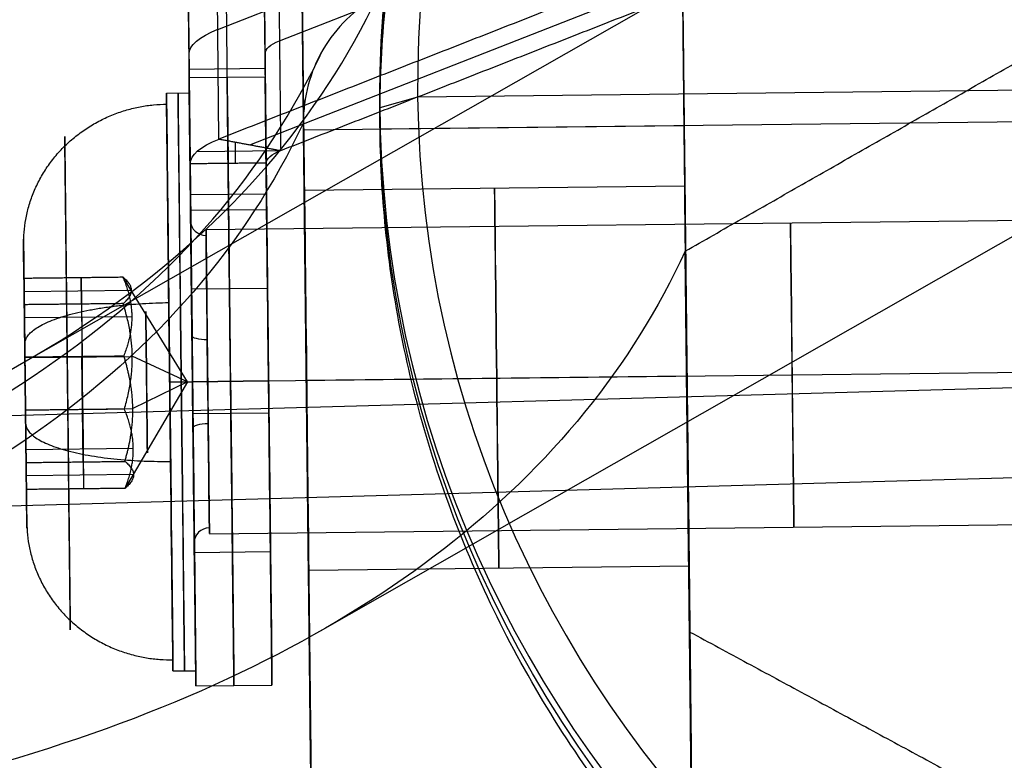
# Model space of a CAD drawing. Header units: millimetres. Extents: x -445 to 449, y -417 to 415.
# Tile 607 of 1056: x -21 to -8, y -275 to -265. Entities that reach past the tile are written whole.
import ezdxf

# ---------------------------------------------------------------- set-up
doc = ezdxf.new("R2010")
doc.units = ezdxf.units.MM
doc.header["$MEASUREMENT"] = 0
doc.layers.add('Default', color=7, linetype='Continuous', true_color=0x000000)

msp = doc.modelspace()

# ---------------------------------------------------------------- linework, layer by layer
at = {"layer": 'Default', "color": 9, "true_color": 0xbfbfbf}
for p, q in [((-17.048, -266.417, -774.117), (-17.136, -258.174, -745.273)), ((-17.048, -266.438, -774.112), (-17.135, -258.195, -745.267)), ((-1.114, -258.405, -804.288), (-20.752, -269.598, -801.149)), ((-18.174, -265.202, -738.224), (-4.221, -259.734, -719.646)), ((-17.363, -265.354, -738.788), (-3.41, -259.886, -720.21)), ((-17.752, -266.72, -738.094), (-3.799, -261.253, -719.516)), ((-17.092, -262.317, -759.689), (-16.903, -278.97, -754.93)), ((-0.085, -263.574, -804.057), (-16.829, -273.117, -801.38)), ((-18.158, -266.644, -737.812), (-18.191, -263.76, -738.636)), ((-12.073, -263.962, -759.339), (-11.922, -277.284, -755.531)), ((-18.535, -266.969, -738.935), (-18.568, -264.085, -739.759)), ((-18.033, -267.369, -751.272), (-18.068, -264.081, -739.765)), ((-17.535, -266.959, -738.938), (-17.568, -264.074, -739.762)), ((-17.551, -265.719, -745.518), (-18.551, -265.731, -745.518)), ((-18.551, -265.836, -754.425), (-17.551, -265.825, -754.425)), ((-18.849, -266.04, -754.425), (-18.549, -266.036, -754.425)), ((-2.046, -265.941, -741.447), (-15.546, -266.093, -741.445)), ((-16.045, -266.068, -741.973), (-16.042, -266.343, -742.935)), ((-15.546, -266.093, -741.445), (-16.044, -266.236, -741.926)), ((-18.547, -266.182, -755.469), (-18.53, -267.721, -755.029)), ((-18.504, -269.988, -752.18), (-18.543, -266.262, -739.143)), ((-17.504, -269.976, -752.18), (-17.543, -266.251, -739.143)), ((-16.041, -266.51, -742.887), (-7.542, -266.415, -742.889)), ((-17.041, -266.522, -742.887), (-12.041, -266.465, -742.888)), ((-17.013, -269.132, -752.021), (-17.041, -266.522, -742.887)), ((-12.014, -269.076, -752.022), (-12.041, -266.465, -742.888)), ((-17.94, -266.964, -738.94), (-17.943, -266.684, -737.961)), ((-18.449, -266.809, -738.377), (-17.348, -266.797, -738.377)), ((-18.538, -266.92, -749.68), (-18.505, -269.804, -748.856)), ((-17.538, -266.909, -749.68), (-17.505, -269.793, -748.856)), ((-18.001, -270.254, -750.447), (-18.035, -266.965, -738.94)), ((-12.035, -267.263, -754.426), (-17.034, -267.319, -754.425)), ((-18.533, -267.375, -751.271), (-17.533, -267.364, -751.272)), ((-17.531, -267.575, -754.425), (-18.531, -267.586, -754.425)), ((-18.329, -267.834, -754.425), (-2.959, -267.661, -754.428)), ((-20.722, -268.485, -754.833), (-20.727, -268.038, -754.96)), ((-19.97, -268.464, -754.821), (-19.959, -269.502, -755.825)), ((-19.964, -268.815, -753.421), (-19.969, -268.464, -754.821)), ((-18.573, -269.837, -754.425), (-19.422, -268.458, -754.821)), ((-18.518, -268.615, -744.694), (-17.518, -268.604, -744.694)), ((-20.72, -268.648, -754.12), (-19.308, -268.632, -754.121)), ((-19.967, -268.815, -753.421), (-19.952, -270.203, -753.024)), ((-18.517, -268.792, -750.771), (-18.512, -269.231, -752.309)), ((-20.716, -268.992, -755.323), (-19.304, -268.976, -755.323)), ((-20.712, -269.263, -752.621), (-20.71, -269.442, -753.244)), ((-20.71, -269.518, -753.222), (-19.298, -269.502, -753.222)), ((-19.944, -270.89, -755.428), (-19.96, -269.502, -755.825)), ((-18.573, -269.837, -754.425), (-19.298, -269.501, -753.223)), ((-18.306, -269.834, -756.425), (-2.937, -269.66, -756.428)), ((-18.306, -269.834, -752.425), (-2.936, -269.66, -752.428)), ((-81.837, -271.993, -933.05), (-0.443, -269.706, -949.612)), ((-12.007, -269.763, -756.926), (-17.007, -269.819, -756.925)), ((-12.006, -269.763, -751.926), (-17.006, -269.819, -751.925)), ((-18.573, -269.837, -754.425), (-19.39, -271.234, -754.028)), ((-18.573, -269.837, -754.425), (-19.291, -270.188, -755.626)), ((-18.807, -269.839, -758.225), (-18.507, -269.836, -758.225)), ((-18.805, -269.839, -750.625), (-18.505, -269.836, -750.625)), ((-17.507, -269.825, -756.675), (-18.507, -269.836, -756.675)), ((-18.507, -269.836, -758.425), (-17.507, -269.825, -758.425)), ((-17.506, -269.825, -752.175), (-18.506, -269.836, -752.175)), ((-20.703, -270.128, -755.648), (-20.701, -270.307, -756.271)), ((-20.702, -270.205, -755.626), (-19.291, -270.189, -755.626)), ((-19.95, -270.203, -753.024), (-19.939, -271.24, -754.028)), ((-17.501, -270.248, -750.447), (-18.501, -270.259, -750.447)), ((-18.5, -270.44, -756.54), (-18.495, -270.88, -758.078)), ((-16.954, -274.765, -771.732), (-16.999, -270.506, -756.829)), ((-11.953, -274.78, -771.983), (-11.999, -270.45, -756.83)), ((-19.284, -270.714, -753.527), (-20.696, -270.73, -753.526)), ((-78.654, -273.089, -928.673), (-0.029, -270.88, -944.671)), ((-19.937, -271.24, -754.028), (-19.941, -270.89, -755.428)), ((-19.281, -271.057, -754.728), (-20.692, -271.073, -754.727)), ((-18.486, -271.648, -757.991), (-18.492, -271.151, -756.25)), ((-17.486, -271.637, -757.991), (-17.492, -271.14, -756.251)), ((-20.685, -271.691, -753.916), (-20.69, -271.244, -754.044)), ((-18.284, -271.834, -754.425), (-2.914, -271.66, -754.428)), ((-18.482, -271.951, -753.82), (-18.465, -273.489, -753.38)), ((-17.481, -272.074, -754.425), (-18.481, -272.086, -754.425)), ((-11.978, -272.262, -754.426), (-16.978, -272.319, -754.425)), ((-18.763, -273.639, -754.425), (-18.463, -273.636, -754.425)), ((-18.461, -273.836, -754.425), (-17.461, -273.824, -754.425))]:
    msp.add_line(p, q, dxfattribs=at)
at = {"layer": 'Default', "color": 9, "true_color": 0xbfbfbf, "extrusion": (-0.002912, 0.27477, 0.961506)}
msp.add_circle((2.865, 51.928, -786.972), 16, dxfattribs=at)
at = {"layer": 'Default', "color": 9, "true_color": 0xbfbfbf, "extrusion": (0.999937, 0.011266, -0.000190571)}
for centre, radius in [((-269.61, -754.429, -21.549), 3.8), ((-269.61, -754.429, -17.401), 2.5), ((-269.61, -754.429, -20.901), 2.25), ((-269.61, -754.429, -21.401), 2.2), ((-269.61, -754.429, -13.516), 2), ((-269.61, -754.429, -22.005), 0.93)]:
    msp.add_circle(centre, radius, dxfattribs=at)
at = {"layer": 'Default', "color": 9, "true_color": 0xbfbfbf, "extrusion": (-0.013809, 0.961407, -0.274783)}
for centre, radius, start, end in [((81.166, -806.577, -51.817), 79, 25.37384, 164.87821), ((81.166, -806.577, -52.16), 79, 24.85788, 164.87821), ((81.166, -806.577, -52.917), 80.1, 23.974, 164.82722), ((81.166, -806.577, -52.917), 79, 24.18673, 164.87821)]:
    msp.add_arc(centre, radius, start, end, dxfattribs=at)
at = {"layer": 'Default', "color": 9, "true_color": 0xbfbfbf, "extrusion": (-0.002912, 0.27477, 0.961506)}
for centre, radius, start, end in [((2.865, 51.928, -786.472), 16, 270.0397, 89.4161), ((2.865, 51.928, -785.972), 15.5, 270.0397, 90.0397), ((21.167, 49.741, -799.472), 0.2, 0.0397, 90.0397), ((21.164, 54.141, -799.472), 0.2, 270.0397, 0.0397)]:
    msp.add_arc(centre, radius, start, end, dxfattribs=at)
at = {"layer": 'Default', "color": 9, "true_color": 0xbfbfbf, "extrusion": (-0.010885, 0.961444, -0.274785)}
for centre, radius, start, end in [((19.556, -783.793, -51.926), 2, 0.0114, 35.9535), ((19.556, -783.793, -51.926), 1, 0.0114, 35.9535), ((19.556, -783.793, -53.426), 2, 0.0114, 35.9535), ((19.556, -783.793, -53.426), 1, 0.0114, 35.9535), ((21.359, -797.268, -51.926), 0.2, 270.0114, 0.0114), ((21.36, -801.668, -51.926), 0.2, 0.0114, 90.0114)]:
    msp.add_arc(centre, radius, start, end, dxfattribs=at)
at = {"layer": 'Default', "color": 9, "true_color": 0xbfbfbf, "extrusion": (0.999937, 0.011266, -0.000190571)}
for centre, radius, start, end in [((-269.61, -754.429, -20.401), 4, 96.0751, 52.0265), ((-269.61, -754.429, -21.401), 4, 96.0751, 52.0265), ((-269.61, -754.429, -20.901), 4, 96.0751, 52.0265), ((-269.61, -754.429, -21.401), 3.8, 254.0508, 74.0508), ((-269.61, -754.429, -21.701), 3.8, 344.0508, 180), ((-269.61, -754.429, -21.701), 3.8, 254.0508, 344.0508), ((-269.61, -754.429, -19.901), 2.5, 0, 164.0508), ((-269.61, -754.429, -19.901), 2.5, 344.0508, 0), ((-269.61, -754.429, -14.901), 2.5, 344.0508, 0), ((-269.61, -754.429, -14.901), 2.5, 0, 164.0508), ((-269.61, -754.429, -21.401), 2.2, 254.0508, 74.0508), ((-269.61, -754.429, -19.901), 2.5, 164.0508, 344.0508), ((-269.61, -754.429, -14.901), 2.5, 164.0508, 344.0508), ((-269.61, -754.429, -21.401), 2.25, 254.0508, 0), ((-269.61, -754.429, -21.401), 2.25, 0, 74.0508), ((-269.61, -754.429, -20.401), 2.25, 254.0508, 0), ((-269.61, -754.429, -20.401), 2.25, 360, 74.0508), ((-269.61, -754.429, -21.201), 2, 254.0508, 164.0508), ((-269.61, -754.429, -21.401), 3.8, 74.0508, 180), ((-269.61, -754.429, -21.401), 2.25, 74.0508, 254.0508), ((-269.61, -754.429, -21.401), 2.2, 74.0508, 164.0508), ((-269.61, -754.429, -20.401), 2.25, 74.0508, 254.0508), ((-269.61, -754.429, -21.401), 2.2, 164.0508, 254.0508), ((-269.61, -754.429, -21.201), 2, 180, 254.0508), ((-269.61, -754.429, -21.701), 3.8, 180, 254.0508), ((-269.61, -754.429, -21.401), 3.8, 180, 254.0508), ((-269.61, -754.429, -21.201), 2, 157.8247, 164.0508), ((-269.61, -754.429, -21.201), 2, 164.0508, 180), ((-269.61, -754.429, -21.201), 2, 164.0508, 166.2337)]:
    msp.add_arc(centre, radius, start, end, dxfattribs=at)
at = {"layer": 'Default', "color": 9, "true_color": 0xbfbfbf}
for points, degree in [([(-0.618, -218.575, -940.339), (-43.72, -243.142, -933.449), (-86.822, -267.709, -926.559)], 2), ([(-16.947, -274.848, -740.507), (-17.041, -266.522, -742.887), (-17.135, -258.195, -745.267)], 2), ([(-12.117, -259.804, -744.792), (-12.041, -266.465, -742.888), (-11.966, -273.127, -740.984)], 2), ([(-12.117, -259.804, -744.792), (-12.073, -263.962, -759.339), (-12.029, -268.119, -773.886)], 2), ([(-4.205, -261.176, -719.234), (-11.182, -263.91, -728.523), (-18.158, -266.644, -737.812)], 2), ([(-17.347, -266.796, -738.376), (-10.37, -264.062, -729.087), (-3.394, -261.329, -719.798)], 2), ([(-12.029, -268.119, -773.886), (-6.067, -264.721, -774.839), (-0.105, -261.322, -775.792)], 2), ([(-17.379, -263.912, -739.2), (-17.363, -265.354, -738.788), (-17.347, -266.796, -738.376)], 2), ([(-18.535, -266.971, -738.94), (-18.552, -265.529, -739.352), (-18.568, -264.087, -739.765)], 2), ([(-18.568, -264.087, -739.765), (-18.551, -265.731, -745.518), (-18.533, -267.375, -751.271)], 2), ([(-17.568, -264.075, -739.765), (-17.551, -265.719, -745.518), (-17.533, -267.364, -751.272)], 2), ([(-17.535, -266.96, -738.94), (-17.552, -265.517, -739.353), (-17.568, -264.075, -739.765)], 2), ([(-17.048, -266.432, -774.113), (-17.048, -266.434, -774.113), (-17.048, -266.436, -774.112), (-17.048, -266.438, -774.112)], 3), ([(-16.859, -283.091, -769.352), (-16.954, -274.765, -771.732), (-17.048, -266.438, -774.112)], 2), ([(-18.158, -266.644, -737.812), (-17.752, -266.72, -738.094), (-17.347, -266.796, -738.376)], 2), ([(-17.535, -266.96, -738.94), (-18.035, -266.965, -738.94), (-18.535, -266.971, -738.94)], 2), ([(-18.501, -270.259, -750.447), (-18.518, -268.615, -744.694), (-18.535, -266.971, -738.94)], 2), ([(-17.501, -270.248, -750.447), (-17.518, -268.604, -744.694), (-17.535, -266.96, -738.94)], 2), ([(-86.822, -267.709, -926.559), (-43.12, -296.495, -937.868), (0.583, -325.281, -949.177)], 2), ([(-11.878, -281.441, -770.079), (-11.953, -274.78, -771.983), (-12.029, -268.119, -773.886)], 2), ([(-20.722, -268.473, -754.821), (-20.072, -268.466, -754.821), (-19.422, -268.458, -754.821)], 2), ([(-20.71, -269.51, -755.824), (-20.716, -268.992, -755.323), (-20.722, -268.473, -754.821)], 2), ([(-20.722, -268.473, -754.821), (-20.72, -268.648, -754.121), (-20.717, -268.823, -753.421)], 2), ([(-19.418, -268.809, -753.421), (-20.067, -268.816, -753.421), (-20.717, -268.823, -753.421)], 2), ([(-20.717, -268.823, -753.421), (-20.71, -269.517, -753.222), (-20.702, -270.211, -753.024)], 2), ([(-20.71, -269.51, -755.824), (-20.06, -269.503, -755.825), (-19.41, -269.496, -755.825)], 2), ([(-20.694, -270.898, -755.428), (-20.702, -270.204, -755.626), (-20.71, -269.51, -755.824)], 2), ([(-19.402, -270.196, -753.024), (-20.052, -270.204, -753.024), (-20.702, -270.211, -753.024)], 2), ([(-20.702, -270.211, -753.024), (-20.696, -270.73, -753.526), (-20.69, -271.248, -754.028)], 2), ([(-20.694, -270.898, -755.428), (-20.044, -270.891, -755.428), (-19.395, -270.883, -755.428)], 2), ([(-20.69, -271.248, -754.028), (-20.692, -271.073, -754.728), (-20.694, -270.898, -755.428)], 2), ([(-20.69, -271.248, -754.028), (-20.04, -271.241, -754.028), (-19.39, -271.234, -754.028)], 2), ([(-11.966, -273.127, -740.984), (-11.922, -277.284, -755.531), (-11.878, -281.441, -770.079)], 2), ([(-11.966, -273.127, -740.984), (-5.929, -276.389, -740.033), (0.109, -279.652, -739.083)], 2)]:
    msp.add_open_spline(points, degree=degree, dxfattribs=at)
for points, weights, knots in [([(-0.042, -281.714, -738.494), (-15.869, -281.727, -738.538), (-16.041, -266.51, -742.887), (-16.215, -251.127, -747.284), (-0.216, -250.947, -747.287)], [0.995536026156, 0.709356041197, 1, 0.707106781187, 1], [0.193006, 0.193006, 0.193006, 25.132741, 25.132741, 50.265482, 50.265482, 50.265482]), ([(-20.185, -266.736, -755.316), (-20.194, -265.845, -752.197), (-20.159, -268.963, -751.306), (-20.124, -272.082, -750.414), (-20.114, -272.973, -753.533), (-20.105, -273.864, -756.652), (-20.14, -270.746, -757.543), (-20.175, -267.627, -758.434), (-20.185, -266.736, -755.316)], [0.853553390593, 0.603553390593, 0.853553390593, 0.603553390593, 0.853553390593, 0.603553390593, 0.853553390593, 0.603553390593, 0.853553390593], [-3.141593, -3.141593, -3.141593, -1.570796, -1.570796, 0, 0, 1.570796, 1.570796, 3.141593, 3.141593, 3.141593]), ([(-20.7, -270.383, -756.251), (-20.68, -272.209, -755.729), (-20.685, -271.687, -753.902), (-20.691, -271.165, -752.075), (-20.711, -269.339, -752.597), (-20.732, -267.512, -753.119), (-20.727, -268.034, -754.946)], [1, 0.707106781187, 1, 0.707106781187, 1, 0.707106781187, 1], [-8.953539, -8.953539, -8.953539, -5.969026, -5.969026, -2.984513, -2.984513, 0, 0, 0])]:
    msp.add_rational_spline(points, weights, degree=2, knots=knots, dxfattribs=at)
for points, knots in [([(-89.266, -262.063, -914.344), (-80.5, -264.846, -906.265), (-64.173, -269.365, -888.878), (-41.737, -273.2, -856.628), (-24.027, -272.525, -818.13), (-17.595, -267.987, -789.038), (-16.072, -264.765, -774.587)], [-189.353565, -189.353565, -189.353565, -189.353565, -153.964953, -118.576332, -71.391504, -24.206688, -24.206688, -24.206688, -24.206688]), ([(-89.623, -262.539, -914.123), (-80.891, -265.35, -906.028), (-64.629, -269.919, -888.611), (-42.301, -273.819, -856.333), (-24.694, -273.193, -817.849), (-18.304, -268.681, -788.796), (-16.791, -265.47, -774.371)], [0, 0, 0, 0, 35.012927, 70.025854, 116.709757, 163.37735, 163.37735, 163.37735, 163.37735]), ([(-17.048, -266.432, -774.113), (-18.563, -269.642, -788.568), (-24.963, -274.124, -817.676), (-42.586, -274.65, -856.216), (-64.91, -270.626, -888.52), (-81.158, -265.97, -905.946), (-89.88, -263.113, -914.045)], [-1314.671432, -1314.671432, -1314.671432, -1314.671432, -1267.486618, -1220.301793, -1184.913174, -1149.524555, -1149.524555, -1149.524555, -1149.524555]), ([(-16.072, -264.765, -774.587), (-16.37, -264.933, -774.529), (-16.621, -265.179, -774.453), (-16.961, -265.76, -774.288), (-17.051, -266.096, -774.199), (-17.048, -266.432, -774.113)], [-7.355431, -7.355431, -7.355431, -7.355431, -6.289077, -6.289077, -5.222526, -5.222526, -5.222526, -5.222526]), ([(-12.029, -268.119, -773.886), (-13.436, -271.158, -787.487), (-16.273, -273.33, -800.985), (-24.529, -275.985, -827.346), (-29.959, -276.468, -840.231), (-43.055, -275.8, -864.866), (-50.669, -274.659, -876.538), (-67.597, -270.936, -898.31), (-76.911, -268.355, -908.41), (-86.849, -265.152, -917.611)], [709.935271, 709.935271, 709.935271, 709.935271, 752.393429, 752.393429, 794.836471, 794.836471, 837.156731, 837.156731, 879.495751, 879.495751, 879.495751, 879.495751])]:
    msp.add_open_spline(points, degree=3, knots=knots, dxfattribs=at)
for points, weights in [([(-20.727, -268.034, -754.946), (-20.747, -266.207, -755.468), (-18.847, -266.186, -755.469)], [1, 0.707106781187, 1]), ([(-20.727, -268.034, -754.946), (-20.721, -268.556, -756.773), (-20.7, -270.383, -756.251)], [1, 0.707106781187, 1]), ([(-19.422, -268.458, -754.821), (-19.208, -268.975, -755.323), (-19.41, -269.496, -755.825)], [1, 1.15470053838, 1]), ([(-19.418, -268.809, -753.421), (-19.211, -268.631, -754.121), (-19.422, -268.458, -754.821)], [1, 1.15470053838, 1]), ([(-20.711, -269.339, -752.597), (-20.717, -268.817, -750.771), (-18.817, -268.795, -750.771)], [1, 0.707106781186, 1]), ([(-19.402, -270.196, -753.024), (-19.201, -269.5, -753.223), (-19.418, -268.809, -753.421)], [1, 1.15470053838, 1]), ([(-19.291, -270.188, -755.626), (-19.294, -269.866, -755.718), (-19.41, -269.496, -755.825)], [1.07735026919, 1.07735026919, 1]), ([(-19.39, -271.234, -754.028), (-19.188, -270.713, -753.526), (-19.402, -270.196, -753.024)], [1, 1.15470053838, 1]), ([(-19.395, -270.883, -755.428), (-19.287, -270.51, -755.534), (-19.291, -270.188, -755.626)], [1, 1.07735026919, 1.07735026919]), ([(-20.7, -270.383, -756.251), (-20.695, -270.905, -758.078), (-18.795, -270.883, -758.078)], [1, 0.707106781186, 1]), ([(-19.395, -270.883, -755.428), (-19.184, -271.056, -754.728), (-19.39, -271.234, -754.028)], [1, 1.15470053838, 1]), ([(-20.685, -271.687, -753.902), (-20.665, -273.514, -753.38), (-18.765, -273.493, -753.38)], [1, 0.707106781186, 1])]:
    msp.add_rational_spline(points, weights, degree=2, dxfattribs=at)

doc.saveas('drawing.dxf')
